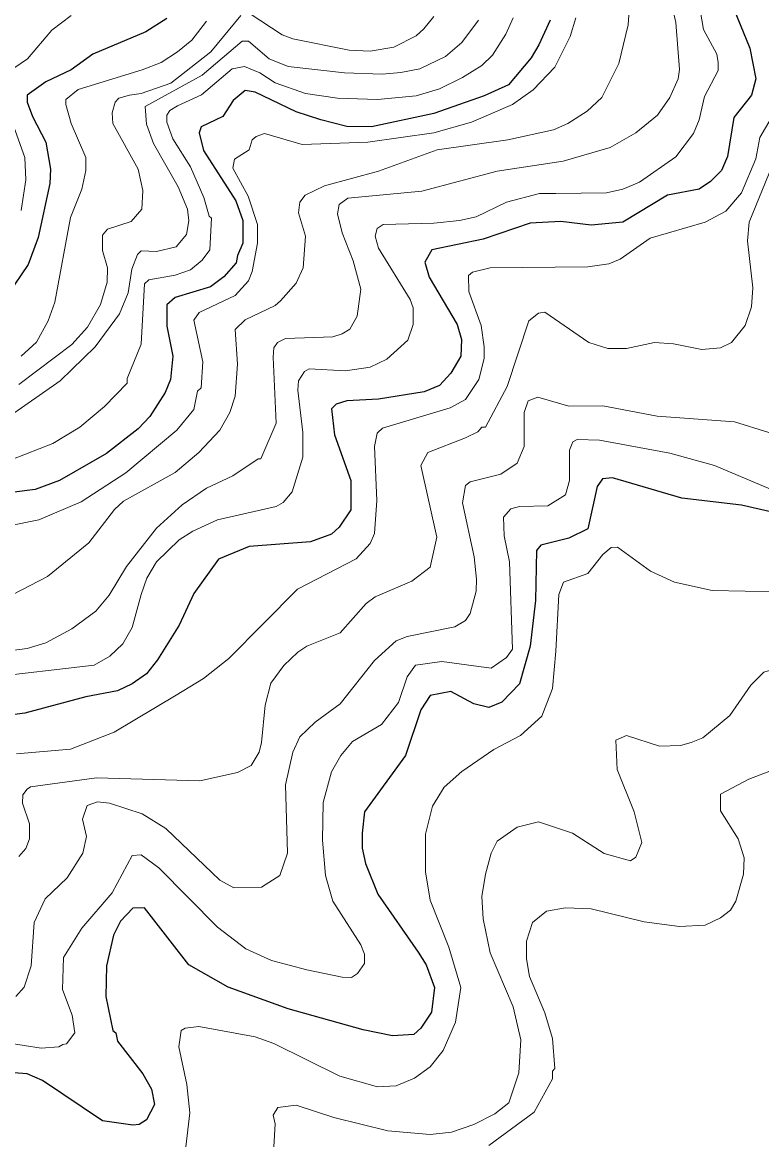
# Model space of a CAD drawing. Extents: x 423 to 448.8, y 7456.3 to 7484.
# Drawn here: x 434.58 to 435.553, y 7468.308 to 7469.783 of the extents above; entities that cross this region are included whole.
import ezdxf

# ---------------------------------------------------------------- set-up
doc = ezdxf.new("R2010")
doc.units = 0
doc.header["$LTSCALE"] = 0.032
doc.layers.add('1', color=7, linetype='Continuous', lineweight=25)
doc.layers.add('2', color=7, linetype='Continuous', lineweight=13)

msp = doc.modelspace()

# ---------------------------------------------------------------- linework, layer by layer
at = {"layer": '1'}
for points in [[(435.5131, 7469.8091), (435.5378, 7469.7488), (435.5455, 7469.7086), (435.5401, 7469.6869), (435.5169, 7469.6575), (435.5084, 7469.6065), (435.5007, 7469.5879), (435.486, 7469.5732), (435.4713, 7469.5632), (435.4296, 7469.5554), (435.3708, 7469.5199), (435.329, 7469.516), (435.2888, 7469.5206), (435.2486, 7469.5183), (435.1867, 7469.4974), (435.1194, 7469.4835), (435.1101, 7469.4673), (435.1155, 7469.4472), (435.1526, 7469.3853), (435.1581, 7469.3652), (435.1573, 7469.3435), (435.1441, 7469.3211), (435.1294, 7469.3048), (435.1093, 7469.2963), (435.049, 7469.287), (435.0072, 7469.2847), (434.9933, 7469.28), (434.9871, 7469.2739), (434.991, 7469.2399), (435.0126, 7469.1795), (435.0126, 7469.1409), (434.9972, 7469.1184), (434.9871, 7469.1091), (434.9593, 7469.0991), (434.9191, 7469.096), (434.8789, 7469.0929), (434.8386, 7469.0759), (434.8061, 7469.031), (434.7868, 7468.9893), (434.7582, 7468.9436), (434.7435, 7468.9251), (434.7249, 7468.9119), (434.7056, 7468.9026), (434.6638, 7468.8949), (434.5834, 7468.8732), (434.5633, 7468.8709)], [(435.2749, 7469.7859), (435.2601, 7469.7534), (435.2501, 7469.7364), (435.2199, 7469.7008), (435.1882, 7469.6861), (435.1217, 7469.6629), (435.0397, 7469.6452), (435.0072, 7469.6459), (434.9732, 7469.6544), (434.9407, 7469.6653), (434.8866, 7469.6908), (434.8734, 7469.6931), (434.8579, 7469.6799), (434.844, 7469.6591), (434.8154, 7469.6452), (434.8131, 7469.6374), (434.8185, 7469.6142), (434.861, 7469.5477), (434.8703, 7469.5222), (434.8703, 7469.492), (434.8634, 7469.4758), (434.8618, 7469.4665), (434.8456, 7469.4479), (434.8278, 7469.4348), (434.7814, 7469.4208), (434.7705, 7469.4108), (434.7705, 7469.3829), (434.7783, 7469.3435), (434.7752, 7469.3126), (434.7682, 7469.2956), (434.7481, 7469.2638), (434.7326, 7469.2476), (434.6909, 7469.2151), (434.629, 7469.1795), (434.5973, 7469.1679), (434.5308, 7469.1594)], [(434.7706, 7469.7882), (434.7427, 7469.7705), (434.6731, 7469.7411), (434.6445, 7469.7202), (434.6112, 7469.7047), (434.5865, 7469.6869), (434.5865, 7469.6777), (434.5934, 7469.6591), (434.6112, 7469.6251), (434.6174, 7469.5895)], [(434.6174, 7469.5895), (434.6166, 7469.5709), (434.6012, 7469.4998), (434.588, 7469.4642), (434.5517, 7469.4108)], [(435.5672, 7469.1378), (435.527, 7469.147), (435.4481, 7469.1563), (435.3568, 7469.1834), (435.3437, 7469.1818), (435.3367, 7469.1718), (435.3244, 7469.1161), (435.2996, 7469.1037), (435.2625, 7469.0945), (435.257, 7469.0875), (435.2555, 7469.0218), (435.2485, 7468.9614), (435.2346, 7468.9119), (435.2114, 7468.8879), (435.1944, 7468.8809), (435.1743, 7468.8856), (435.1441, 7468.9018), (435.1171, 7468.8964), (435.1047, 7468.8779), (435.0846, 7468.8176), (435.0304, 7468.7433), (435.0273, 7468.7155), (435.0273, 7468.6954), (435.032, 7468.6752), (435.0482, 7468.635), (435.1011, 7468.5588), (435.1117, 7468.5422)], [(435.1117, 7468.5422), (435.1225, 7468.512), (435.1186, 7468.4795), (435.1047, 7468.4586), (435.0954, 7468.4501), (435.0676, 7468.4486), (435.0289, 7468.4563), (434.9299, 7468.4842), (434.851, 7468.5128), (434.7992, 7468.5422), (434.7412, 7468.6172), (434.7257, 7468.6165), (434.7095, 7468.5994), (434.7001, 7468.5809), (434.6909, 7468.5407), (434.6901, 7468.5004), (434.6994, 7468.4555), (434.7032, 7468.4524), (434.7056, 7468.4417), (434.7388, 7468.3983), (434.7504, 7468.3782), (434.7543, 7468.3581), (434.7435, 7468.338), (434.7342, 7468.3318), (434.7257, 7468.331), (434.6855, 7468.3365), (434.6066, 7468.3898), (434.5865, 7468.3983), (434.5277, 7468.403)]]:
    msp.add_lwpolyline(points, dxfattribs=at)
at = {"layer": '2'}
for points in [[(435.4148, 7469.8942), (435.4404, 7469.7828), (435.445, 7469.721), (435.4434, 7469.7086), (435.4326, 7469.6838), (435.4164, 7469.6606), (435.3878, 7469.6374), (435.3538, 7469.6181), (435.2919, 7469.6003), (435.2053, 7469.5871), (435.1062, 7469.5608), (435.0087, 7469.5515), (434.9972, 7469.5431), (434.9949, 7469.5307), (435.0011, 7469.5059), (435.0157, 7469.4688), (435.0258, 7469.4317), (435.0211, 7469.3961), (435.0111, 7469.3791), (435.0011, 7469.3729), (434.9887, 7469.369), (434.9268, 7469.3667), (434.9159, 7469.3613), (434.9113, 7469.3543), (434.9105, 7469.342), (434.9144, 7469.2553), (434.8943, 7469.2081), (434.8904, 7469.2081), (434.8572, 7469.1857), (434.8224, 7469.1695), (434.7907, 7469.1478), (434.7566, 7469.1169), (434.7172, 7469.0666), (434.6947, 7469.0287), (434.677, 7469.0078), (434.6453, 7468.9846), (434.6112, 7468.9661), (434.5865, 7468.9583), (434.5494, 7468.9537)], [(435.3823, 7469.8509), (435.3777, 7469.7797), (435.3653, 7469.7287), (435.3429, 7469.6838), (435.3236, 7469.666), (435.2981, 7469.6498), (435.2795, 7469.6413), (435.2192, 7469.6281), (435.1264, 7469.615), (435.049, 7469.5871), (434.9779, 7469.5678), (434.9523, 7469.5554), (434.9453, 7469.5461), (434.9438, 7469.5322), (434.9531, 7469.5013), (434.95, 7469.4595), (434.9407, 7469.4394), (434.9198, 7469.4162), (434.9129, 7469.41), (434.8734, 7469.3914), (434.8603, 7469.3783), (434.8634, 7469.3327), (434.8603, 7469.2909), (434.8533, 7469.2693), (434.8402, 7469.2461), (434.8123, 7469.2167), (434.7814, 7469.1903), (434.7133, 7469.1524), (434.7017, 7469.1416), (434.6677, 7469.0975), (434.6135, 7469.0534), (434.5679, 7469.0295)], [(435.4674, 7469.8277), (435.4767, 7469.7736), (435.4945, 7469.7411), (435.4961, 7469.7302), (435.4961, 7469.7194), (435.4783, 7469.6854), (435.4713, 7469.6544), (435.4635, 7469.6366), (435.4404, 7469.6057), (435.3924, 7469.5724), (435.3708, 7469.5632), (435.3491, 7469.5585), (435.2826, 7469.5577), (435.2609, 7469.5577), (435.2176, 7469.5462), (435.1774, 7469.5268), (435.1558, 7469.5222), (435.1217, 7469.5183), (435.0552, 7469.5168), (435.0474, 7469.5113), (435.0444, 7469.5013), (435.049, 7469.4858), (435.0907, 7469.4178), (435.0946, 7469.4069), (435.0946, 7469.3853), (435.0876, 7469.3644), (435.0598, 7469.3396), (435.0382, 7469.3288), (435.0057, 7469.3241), (434.9577, 7469.3265), (434.9515, 7469.3234), (434.9438, 7469.311), (434.943, 7469.2987), (434.9492, 7469.243), (434.9492, 7469.2105), (434.9353, 7469.1648), (434.9237, 7469.1509), (434.9144, 7469.1455), (434.8371, 7469.1277), (434.8046, 7469.113), (434.7868, 7469.1014), (434.7566, 7469.0728), (434.7442, 7469.0511), (434.7365, 7469.0295), (434.7249, 7468.9862), (434.7125, 7468.9645), (434.6955, 7468.9482), (434.6747, 7468.9366), (434.5308, 7468.9197)], [(435.3089, 7469.789), (435.3011, 7469.7643), (435.281, 7469.724), (435.2524, 7469.6939), (435.2253, 7469.6746), (435.1712, 7469.6513), (435.1217, 7469.6374), (435.0351, 7469.625), (434.9485, 7469.6219), (434.899, 7469.6366), (434.8881, 7469.6328), (434.8827, 7469.6281), (434.8788, 7469.615), (434.8595, 7469.6026), (434.8572, 7469.591), (434.8773, 7469.5539), (434.8897, 7469.5168), (434.8897, 7469.492), (434.8827, 7469.4549), (434.8781, 7469.4425), (434.8603, 7469.4232), (434.8131, 7469.4008), (434.8061, 7469.3907), (434.8177, 7469.3358), (434.8154, 7469.3017), (434.8106, 7469.2972), (434.8061, 7469.2731), (434.7837, 7469.2461), (434.7164, 7469.1896), (434.6576, 7469.1517), (434.602, 7469.1277), (434.5169, 7469.1107)], [(434.6445, 7469.7921), (434.619, 7469.7728), (434.5872, 7469.7349), (434.5447, 7469.7062)], [(434.8224, 7469.7843), (434.8031, 7469.7596), (434.7845, 7469.7441), (434.7628, 7469.7302), (434.7381, 7469.7202), (434.6538, 7469.6947), (434.6375, 7469.6815), (434.6375, 7469.6746), (434.6445, 7469.6498), (434.6638, 7469.6049), (434.6638, 7469.5879), (434.6584, 7469.5632), (434.6437, 7469.5261), (434.6228, 7469.4147), (434.6143, 7469.3899), (434.5989, 7469.362), (434.5787, 7469.3435)], [(434.6885, 7469.277), (434.718, 7469.3079), (434.718, 7469.3141), (434.7365, 7469.359), (434.7412, 7469.4386), (434.7466, 7469.4441), (434.7814, 7469.4502), (434.8015, 7469.4572), (434.817, 7469.4696), (434.827, 7469.4835), (434.8293, 7469.5253), (434.8263, 7469.5276), (434.8193, 7469.5523), (434.8015, 7469.5926), (434.7783, 7469.6296), (434.7705, 7469.6514), (434.7705, 7469.6606), (434.7744, 7469.6668), (434.7845, 7469.673), (434.8162, 7469.6877), (434.8564, 7469.7217), (434.8727, 7469.7248), (434.8928, 7469.7163), (434.9129, 7469.7031), (434.9531, 7469.6892), (434.9949, 7469.683), (435.0475, 7469.6815), (435.0985, 7469.6861), (435.1295, 7469.6954), (435.1596, 7469.7101), (435.1851, 7469.7263), (435.199, 7469.7395), (435.2168, 7469.7674), (435.2261, 7469.789)], [(434.7071, 7469.683), (434.7211, 7469.6869), (434.7365, 7469.6892), (434.7755, 7469.7028), (434.8285, 7469.7441), (434.868, 7469.7921)], [(435.1805, 7469.7859), (435.1588, 7469.7565), (435.1372, 7469.738), (435.1032, 7469.7217), (435.0784, 7469.7171), (435.0537, 7469.7148), (435.0042, 7469.7163), (434.9299, 7469.7248), (434.9051, 7469.7348), (434.8781, 7469.758), (434.8695, 7469.758), (434.817, 7469.7132)], [(434.8789, 7469.7952), (434.9222, 7469.7666), (434.9361, 7469.7612), (435.0103, 7469.7465), (435.0382, 7469.7449), (435.0691, 7469.7503), (435.0985, 7469.765), (435.1085, 7469.7743), (435.1217, 7469.7905)], [(434.817, 7469.7132), (434.7419, 7469.6723), (434.7435, 7469.649), (434.7527, 7469.6235), (434.7852, 7469.5663), (434.7976, 7469.5369), (434.7992, 7469.5214), (434.7961, 7469.5036), (434.7829, 7469.4874), (434.7566, 7469.4812), (434.7365, 7469.482), (434.7318, 7469.4773), (434.7242, 7469.458), (434.7195, 7469.427), (434.7079, 7469.3992), (434.6762, 7469.3559), (434.6298, 7469.311), (434.5602, 7469.2623)], [(434.5757, 7469.3063), (434.6453, 7469.3589), (434.6661, 7469.3814), (434.6831, 7469.4116), (434.6917, 7469.441), (434.6924, 7469.4595), (434.6855, 7469.4827), (434.6855, 7469.5028), (434.6924, 7469.5105), (434.7234, 7469.5206), (434.7373, 7469.5368), (434.7388, 7469.5616), (434.7326, 7469.5895), (434.6994, 7469.6498), (434.6986, 7469.6637), (434.7025, 7469.6777), (434.7071, 7469.683)], [(434.5726, 7468.8199), (434.6437, 7468.826), (434.701, 7468.8485), (434.7829, 7468.8972), (434.8185, 7468.9189), (434.8518, 7468.9452), (434.9423, 7469.0364), (435.0196, 7469.0766), (435.0382, 7469.0967), (435.0436, 7469.1099), (435.0467, 7469.1532), (435.0436, 7469.2244), (435.0474, 7469.2422), (435.0544, 7469.2484), (435.1434, 7469.2754), (435.1634, 7469.2863), (435.1812, 7469.3126), (435.1882, 7469.3404), (435.1882, 7469.3559), (435.1843, 7469.3837), (435.1681, 7469.4286), (435.1673, 7469.4495), (435.1727, 7469.4541), (435.196, 7469.4595), (435.3244, 7469.4611), (435.3522, 7469.4649), (435.3669, 7469.4711), (435.4064, 7469.4989), (435.4791, 7469.5198), (435.5061, 7469.5345), (435.527, 7469.5585), (435.5455, 7469.6034), (435.551, 7469.6312), (435.5765, 7469.6746)], [(434.5687, 7469.6467), (434.5834, 7469.6049), (434.5849, 7469.5756), (434.5787, 7469.5353)], [(435.5672, 7469.5941), (435.537, 7469.5199), (435.5347, 7469.4951), (435.5417, 7469.4332), (435.5401, 7469.4085), (435.5316, 7469.3837), (435.5138, 7469.3613), (435.4992, 7469.3543), (435.4744, 7469.352), (435.4373, 7469.3597), (435.4125, 7469.3613), (435.3754, 7469.3535), (435.3507, 7469.3535), (435.3259, 7469.3613), (435.2679, 7469.4015), (435.2594, 7469.3999), (435.247, 7469.3899), (435.2184, 7469.3033), (435.1898, 7469.2499), (435.1851, 7469.2499), (435.1797, 7469.2437), (435.1635, 7469.236), (435.114, 7469.2167), (435.1047, 7469.1996), (435.1256, 7469.1053), (435.1171, 7469.0658), (435.0931, 7469.0472), (435.0444, 7469.0264), (435.0327, 7469.0179), (434.9987, 7468.9792), (434.9547, 7468.9614), (434.943, 7468.9537), (434.9245, 7468.9359), (434.9074, 7468.9127), (434.8997, 7468.8841), (434.8951, 7468.8346), (434.892, 7468.8222), (434.8812, 7468.8044), (434.8634, 7468.7951), (434.8139, 7468.7843), (434.6778, 7468.7882), (434.5911, 7468.7765), (434.5864, 7468.7735), (434.581, 7468.7657), (434.5803, 7468.7549), (434.5896, 7468.7278), (434.5896, 7468.7077), (434.5849, 7468.6953), (434.5756, 7468.6845)], [(435.5626, 7469.2429), (435.5177, 7469.2569), (435.4156, 7469.2646), (435.3445, 7469.2778), (435.2996, 7469.2777), (435.2586, 7469.2893), (435.2462, 7469.2847), (435.2408, 7469.2693), (435.2408, 7469.2244), (435.2315, 7469.2027), (435.2099, 7469.188), (435.1696, 7469.178), (435.1634, 7469.1733), (435.1596, 7469.1502), (435.1751, 7469.079), (435.1781, 7469.0496), (435.1774, 7469.0341), (435.1696, 7469.0047), (435.1635, 7468.9954), (435.1496, 7468.9869), (435.0869, 7468.9745), (435.0722, 7468.9684), (435.0436, 7468.9429), (434.9987, 7468.8856), (434.9655, 7468.8616), (434.9453, 7468.8423), (434.9361, 7468.8222), (434.9268, 7468.7789), (434.9291, 7468.6892), (434.9191, 7468.6597), (434.8951, 7468.6443), (434.8587, 7468.6435), (434.8401, 7468.6536), (434.769, 7468.7216), (434.7381, 7468.741), (434.6948, 7468.7549), (434.6793, 7468.7564), (434.6654, 7468.7518), (434.6592, 7468.734), (434.6646, 7468.7108), (434.6599, 7468.6892), (434.639, 7468.6567), (434.6104, 7468.6288), (434.5958, 7468.5979), (434.5919, 7468.5407), (434.5826, 7468.5128), (434.5718, 7468.5004)], [(434.5664, 7469.2074), (434.6205, 7469.2282), (434.6561, 7469.2499), (434.6885, 7469.277)], [(435.5734, 7469.1648), (435.4914, 7469.1996), (435.4326, 7469.2159), (435.3398, 7469.2329), (435.3104, 7469.2337), (435.305, 7469.2305), (435.3004, 7469.2198), (435.3004, 7469.1795), (435.295, 7469.1609), (435.2718, 7469.1463), (435.2346, 7469.1455), (435.223, 7469.1424), (435.2137, 7469.1316), (435.2145, 7469.1068), (435.2215, 7469.0728), (435.2254, 7468.9575), (435.2176, 7468.9467), (435.1975, 7468.9328), (435.1325, 7468.9413), (435.0977, 7468.9367), (435.0869, 7468.9212), (435.0753, 7468.8872), (435.0529, 7468.8585), (435.0149, 7468.8361), (434.9995, 7468.8176), (434.9871, 7468.7959), (434.9763, 7468.7557), (434.9755, 7468.7062), (434.9794, 7468.6598), (434.9887, 7468.6257), (435.0258, 7468.5685), (435.0304, 7468.5561), (435.0304, 7468.5438), (435.0212, 7468.5306), (435.0134, 7468.5252), (435.0011, 7468.5259), (434.9547, 7468.5352), (434.9082, 7468.5476), (434.8742, 7468.5631), (434.837, 7468.5917), (434.7597, 7468.6698), (434.7365, 7468.6868), (434.7249, 7468.6861), (434.6986, 7468.6366), (434.6584, 7468.5901), (434.6344, 7468.5515), (434.6329, 7468.5097), (434.646, 7468.4757), (434.6491, 7468.4525), (434.6383, 7468.4378), (434.6336, 7468.437), (434.6283, 7468.4339), (434.605, 7468.4324), (434.5602, 7468.4393)], [(435.575, 7469.0333), (435.4883, 7469.0349), (435.4388, 7469.0457), (435.4071, 7469.0604), (435.3638, 7469.0921), (435.3553, 7469.0914), (435.3444, 7469.0821), (435.3244, 7469.0573), (435.2926, 7469.0457), (435.2864, 7469.0295), (435.2826, 7468.9552), (435.278, 7468.9057), (435.264, 7468.8694), (435.2361, 7468.8439), (435.2006, 7468.8253), (435.1588, 7468.7966), (435.1356, 7468.7758), (435.1202, 7468.751), (435.1109, 7468.7139), (435.1108, 7468.6644), (435.1171, 7468.6273), (435.1418, 7468.5654), (435.1573, 7468.512), (435.1503, 7468.4664), (435.1341, 7468.4293), (435.1171, 7468.4076), (435.0962, 7468.3929), (435.0722, 7468.3828), (435.0475, 7468.3813), (434.998, 7468.3952), (434.9113, 7468.4386), (434.8866, 7468.4471), (434.8123, 7468.461), (434.7945, 7468.4586), (434.7891, 7468.4555), (434.786, 7468.4339), (434.7968, 7468.3844), (434.8007, 7468.3473), (434.7953, 7468.3024)], [(435.476, 7468.8408), (435.5115, 7468.8701), (435.5393, 7468.9104), (435.5564, 7468.9274), (435.5982, 7468.9397), (435.6415, 7468.9397), (435.6848, 7468.9289), (435.7598, 7468.8964), (435.8008, 7468.8949), (435.8209, 7468.8903), (435.8557, 7468.8562), (435.8936, 7468.8314), (435.923, 7468.8075), (435.94, 7468.7835), (435.9462, 7468.734), (435.947, 7468.6629), (435.9516, 7468.6335), (435.9624, 7468.6056), (435.9655, 7468.5994), (436.0019, 7468.5762), (436.0298, 7468.5646), (436.0452, 7468.5615), (436.087, 7468.56), (436.1164, 7468.5646)], [(434.9113, 7468.3024), (434.9129, 7468.3326), (434.9105, 7468.3442), (434.9167, 7468.3542), (434.9407, 7468.3573), (434.9902, 7468.3411), (435.0614, 7468.3233), (435.1171, 7468.3187), (435.1449, 7468.3217), (435.1743, 7468.3318), (435.2022, 7468.3457), (435.2207, 7468.3604), (435.2338, 7468.3999), (435.2362, 7468.4432), (435.2261, 7468.4865), (435.196, 7468.5577), (435.1867, 7468.6025), (435.1851, 7468.6319), (435.1898, 7468.6613), (435.1975, 7468.6892), (435.2052, 7468.7046), (435.2316, 7468.7232), (435.2594, 7468.7301), (435.3043, 7468.7155), (435.346, 7468.6884), (435.3808, 7468.6791), (435.3877, 7468.6837), (435.3955, 7468.703), (435.3854, 7468.7433), (435.363, 7468.799), (435.3615, 7468.8377), (435.3754, 7468.8439), (435.4187, 7468.8299), (435.4466, 7468.8307), (435.4605, 7468.8346), (435.476, 7468.8408)], [(435.1944, 7468.3039), (435.2539, 7468.348), (435.278, 7468.3921), (435.278, 7468.4022), (435.281, 7468.4053), (435.278, 7468.4448), (435.2679, 7468.4788), (435.2478, 7468.5267), (435.2439, 7468.5499), (435.2439, 7468.5731), (435.2517, 7468.5979), (435.2702, 7468.6126), (435.295, 7468.6172), (435.329, 7468.6157), (435.3986, 7468.5987), (435.445, 7468.5925), (435.4791, 7468.594), (435.4992, 7468.604), (435.5123, 7468.6141), (435.5193, 7468.6257), (435.5293, 7468.6613), (435.5301, 7468.683), (435.5223, 7468.7077), (435.4991, 7468.7449), (435.4992, 7468.7665), (435.5363, 7468.7866), (435.5812, 7468.8036)]]:
    msp.add_lwpolyline(points, dxfattribs=at)

doc.saveas('drawing.dxf')
